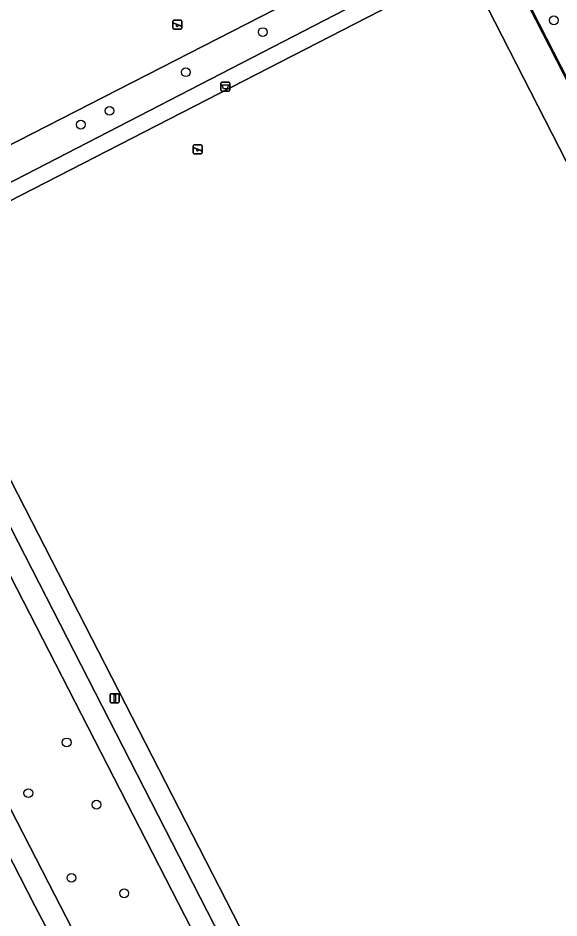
# Model space of a CAD drawing. Extents: x 158835 to 160077, y 386387 to 387778.
# Drawn here: x 159222.3 to 159282.5, y 387194 to 387294.2 of the extents above; entities that cross this region are included whole.
import ezdxf

# ---------------------------------------------------------------- set-up
doc = ezdxf.new("R2010")
doc.units = 0
for name, color, linetype in [('IMGEO_Afvalbak', 7, 'Continuous'), ('IMGEO_Boom', 7, 'Continuous'), ('IMGEO_Fietspad_open', 7, 'Continuous'), ('IMGEO_Groenvoorziening', 7, 'Continuous'), ('IMGEO_Hek', 7, 'Continuous'), ('IMGEO_Lichtmast', 7, 'Continuous'), ('IMGEO_Speelvoorziening', 7, 'Continuous'), ('IMGEO_Voetpad_open', 7, 'Continuous')]:
    doc.layers.add(name, color=color, linetype=linetype)

msp = doc.modelspace()

# ---------------------------------------------------------------- linework, layer by layer
at = {"layer": 'IMGEO_Afvalbak'}
for p, q in [((159244.87, 387286.12), (159244.87, 387286.92)), ((159244.87, 387286.92), (159244.87, 387286.12)), ((159244.97, 387287.02), (159245.76, 387287.02)), ((159245.76, 387287.02), (159244.97, 387287.02)), ((159245.86, 387286.92), (159245.86, 387286.12)), ((159245.86, 387286.12), (159245.86, 387286.92)), ((159245.76, 387286.02), (159244.97, 387286.02)), ((159244.97, 387286.02), (159245.76, 387286.02))]:
    msp.add_line(p, q, dxfattribs=at)
msp.add_lwpolyline([(159245.01, 387286.74), (159245.71, 387286.74), (159245.57, 387286.27), (159245.16, 387286.27), (159245.01, 387286.74)], dxfattribs=at)
for centre, start, end in [((159244.97, 387286.92), 90, 180), ((159244.97, 387286.92), 90, 180), ((159245.76, 387286.92), 0, 90), ((159245.76, 387286.92), 360, 90), ((159244.97, 387286.12), 180, 270), ((159244.97, 387286.12), 180, 270), ((159245.76, 387286.12), 270, 0), ((159245.76, 387286.12), 270, 0)]:
    msp.add_arc(centre, 0.1, start, end, dxfattribs=at)
at = {"layer": 'IMGEO_Boom'}
for centre in [(159281.92, 387293.91), (159249.54, 387292.6), (159240.97, 387288.13), (159232.48, 387283.84), (159229.29, 387282.3), (159227.72, 387213.55), (159223.46, 387207.9), (159231.04, 387206.63), (159228.25, 387198.48), (159234.12, 387196.76)]:
    msp.add_circle(centre, 0.489, dxfattribs=at)
at = {"layer": 'IMGEO_Fietspad_open'}
msp.add_lwpolyline([(159246.88, 387152.64), (159244.98, 387156.09), (159244.97, 387156.1), (159242.01, 387161.35), (159241.99, 387161.5), (159241.07, 387163.28), (159239.65, 387165.94), (159224.19, 387195.36), (159212.83, 387217.47), (159196.08, 387250), (159193.58, 387254.86), (159185.61, 387270.85), (159175.99, 387292.4), (159167.4, 387314.47)], dxfattribs=at)
at = {"layer": 'IMGEO_Groenvoorziening'}
for points in [[(159237.17, 387396.99), (159230.13, 387408.37), (159227.8, 387412.21), (159226.95, 387411.77), (159229.12, 387404.68), (159224.46, 387402.27), (159271.7, 387310.32), (159271.7, 387310.31), (159276.36, 387301.22), (159295.31, 387264.17), (159306.52, 387242.29), (159313.39, 387228.88), (159321.15, 387213.76), (159327.08, 387202.21), (159330.76, 387195.12), (159332.8, 387196.16)], [(159263.7, 387160.3), (159326.87, 387193.13), (159325.64, 387195.34), (159324.45, 387197.56), (159323.5, 387197.17), (159323.01, 387198.25), (159323.87, 387198.69), (159322.72, 387200.95), (159257.42, 387167.32), (159255.26, 387166.21), (159202, 387269.93), (159208.79, 387274.08), (159159.73, 387369.2), (159224.03, 387402.86), (159224.36, 387402.22)], [(159187.88, 387272.04), (159195.78, 387256.11), (159198.93, 387250), (159214.96, 387218.87), (159215.22, 387218.31), (159226.41, 387196.56), (159246.88, 387156.83)]]:
    msp.add_lwpolyline(points, dxfattribs=at)
for points in [[(159271.33, 387301.63), (159270.19, 387303.83), (159271.95, 387304.73), (159271.79, 387305.05), (159271.46, 387305.68), (159209.69, 387274.06), (159161.32, 387369.69), (159224.36, 387402.22), (159224.03, 387402.86), (159159.73, 387369.2), (159208.79, 387274.08), (159202, 387269.93), (159255.26, 387166.21), (159257.42, 387167.32), (159205.88, 387267.86)], [(159224.46, 387402.27), (159224.36, 387402.22), (159161.32, 387369.69), (159209.69, 387274.06), (159271.46, 387305.68), (159269.64, 387309.28), (159271.7, 387310.32)], [(159272.21, 387299.95), (159208.83, 387267.37), (159258.88, 387169.79), (159281.33, 387181.32), (159299.98, 387190.9), (159322.18, 387202.29)]]:
    msp.add_lwpolyline(points, close=True, dxfattribs=at)
at = {"layer": 'IMGEO_Hek'}
for points in [[(159224.03, 387402.86), (159159.73, 387369.2), (159208.79, 387274.08), (159202, 387269.93), (159255.26, 387166.21), (159257.42, 387167.32)], [(159306.07, 387242.92), (159270.67, 387312.04)]]:
    msp.add_lwpolyline(points, dxfattribs=at)
at = {"layer": 'IMGEO_Lichtmast'}
for p, q in [((159232.57, 387218.07), (159232.57, 387218.87)), ((159232.57, 387218.87), (159232.57, 387218.07)), ((159232.67, 387218.97), (159233.46, 387218.97)), ((159233.46, 387218.97), (159232.67, 387218.97)), ((159233.56, 387218.87), (159233.56, 387218.07)), ((159233.56, 387218.07), (159233.56, 387218.87)), ((159233.46, 387217.97), (159232.67, 387217.97)), ((159232.67, 387217.97), (159233.46, 387217.97))]:
    msp.add_line(p, q, dxfattribs=at)
msp.add_lwpolyline([(159232.99, 387218.84), (159233.14, 387218.84), (159233.14, 387218.09), (159232.99, 387218.09), (159232.99, 387218.84)], dxfattribs=at)
for centre, start, end in [((159232.67, 387218.87), 90, 180), ((159232.67, 387218.87), 90, 180), ((159233.46, 387218.87), 0, 90), ((159233.46, 387218.87), 360, 90), ((159232.67, 387218.07), 180, 270), ((159232.67, 387218.07), 180, 270), ((159233.46, 387218.07), 270, 0), ((159233.46, 387218.07), 270, 0)]:
    msp.add_arc(centre, 0.1, start, end, dxfattribs=at)
at = {"layer": 'IMGEO_Speelvoorziening'}
for p, q in [((159239.55, 387293.02), (159239.55, 387293.81)), ((159239.55, 387293.81), (159239.55, 387293.02)), ((159239.93, 387293.44), (159239.59, 387293.58)), ((159239.62, 387293.64), (159240.49, 387293.29)), ((159239.65, 387293.91), (159240.44, 387293.91)), ((159240.44, 387293.91), (159239.65, 387293.91)), ((159240.47, 387293.23), (159240.13, 387293.36)), ((159240.54, 387293.81), (159240.54, 387293.02)), ((159240.54, 387293.02), (159240.54, 387293.81)), ((159240.44, 387292.92), (159239.65, 387292.92)), ((159239.65, 387292.92), (159240.44, 387292.92)), ((159241.81, 387279.15), (159241.81, 387279.95)), ((159241.81, 387279.95), (159241.81, 387279.15)), ((159242.19, 387279.58), (159241.85, 387279.71)), ((159241.88, 387279.77), (159242.75, 387279.42)), ((159241.91, 387280.05), (159242.7, 387280.05)), ((159242.7, 387280.05), (159241.91, 387280.05)), ((159242.73, 387279.36), (159242.39, 387279.5)), ((159242.8, 387279.95), (159242.8, 387279.15)), ((159242.8, 387279.15), (159242.8, 387279.95)), ((159242.7, 387279.05), (159241.91, 387279.05)), ((159241.91, 387279.05), (159242.7, 387279.05))]:
    msp.add_line(p, q, dxfattribs=at)
for centre, radius, start, end in [((159239.65, 387293.81), 0.1, 90, 180), ((159239.65, 387293.81), 0.1, 90, 180), ((159239.6, 387293.61), 0.0327, 68.078, 248.078), ((159240.01, 387293.35), 0.12, 130.9928, 5.1632), ((159240.44, 387293.81), 0.1, 0, 90), ((159240.44, 387293.81), 0.1, 360, 90), ((159240.48, 387293.26), 0.0327, 248.078, 68.078), ((159239.65, 387293.02), 0.1, 180, 270), ((159239.65, 387293.02), 0.1, 180, 270), ((159240.44, 387293.02), 0.1, 270, 0), ((159240.44, 387293.02), 0.1, 270, 0), ((159241.91, 387279.95), 0.1, 90, 180), ((159241.91, 387279.95), 0.1, 90, 180), ((159241.86, 387279.74), 0.0327, 68.078, 248.078), ((159242.27, 387279.49), 0.12, 130.9928, 5.1632), ((159242.7, 387279.95), 0.1, 0, 90), ((159242.7, 387279.95), 0.1, 360, 90), ((159242.74, 387279.39), 0.0327, 248.078, 68.078), ((159241.91, 387279.15), 0.1, 180, 270), ((159241.91, 387279.15), 0.1, 180, 270), ((159242.7, 387279.15), 0.1, 270, 0), ((159242.7, 387279.15), 0.1, 270, 0)]:
    msp.add_arc(centre, radius, start, end, dxfattribs=at)
at = {"layer": 'IMGEO_Voetpad_open'}
for points in [[(159149.88, 387377.2), (159149.75, 387377.2), (159146.18, 387374.98), (159147.19, 387372.14), (159147.3, 387371.84), (159151.45, 387360.21), (159154.68, 387349.67), (159159.92, 387334.92), (159164.73, 387321.29), (159167.4, 387314.47), (159175.99, 387292.4), (159185.61, 387270.85), (159193.58, 387254.86), (159196.08, 387250), (159212.83, 387217.47), (159224.19, 387195.36), (159239.65, 387165.94), (159241.07, 387163.28), (159241.99, 387161.5)], [(159246.88, 387156.83), (159226.41, 387196.56), (159215.22, 387218.31), (159214.96, 387218.87), (159198.93, 387250), (159195.78, 387256.11), (159187.88, 387272.04)]]:
    msp.add_lwpolyline(points, dxfattribs=at)
for points in [[(159271.7, 387310.32), (159269.64, 387309.28), (159271.46, 387305.68), (159271.79, 387305.05), (159271.95, 387304.73), (159270.19, 387303.83), (159271.33, 387301.63), (159205.88, 387267.86), (159257.42, 387167.32), (159322.72, 387200.95), (159323.87, 387198.69), (159323.01, 387198.25), (159323.5, 387197.17), (159324.45, 387197.56), (159325.64, 387195.34), (159326.87, 387193.13), (159330.76, 387195.12), (159327.08, 387202.21), (159321.15, 387213.76), (159313.39, 387228.88), (159306.52, 387242.29), (159295.31, 387264.17), (159276.36, 387301.22), (159271.7, 387310.31)], [(159322.18, 387202.29), (159299.98, 387190.9), (159281.33, 387181.32), (159258.88, 387169.79), (159208.83, 387267.37), (159272.21, 387299.95)]]:
    msp.add_lwpolyline(points, close=True, dxfattribs=at)

doc.saveas('drawing.dxf')
